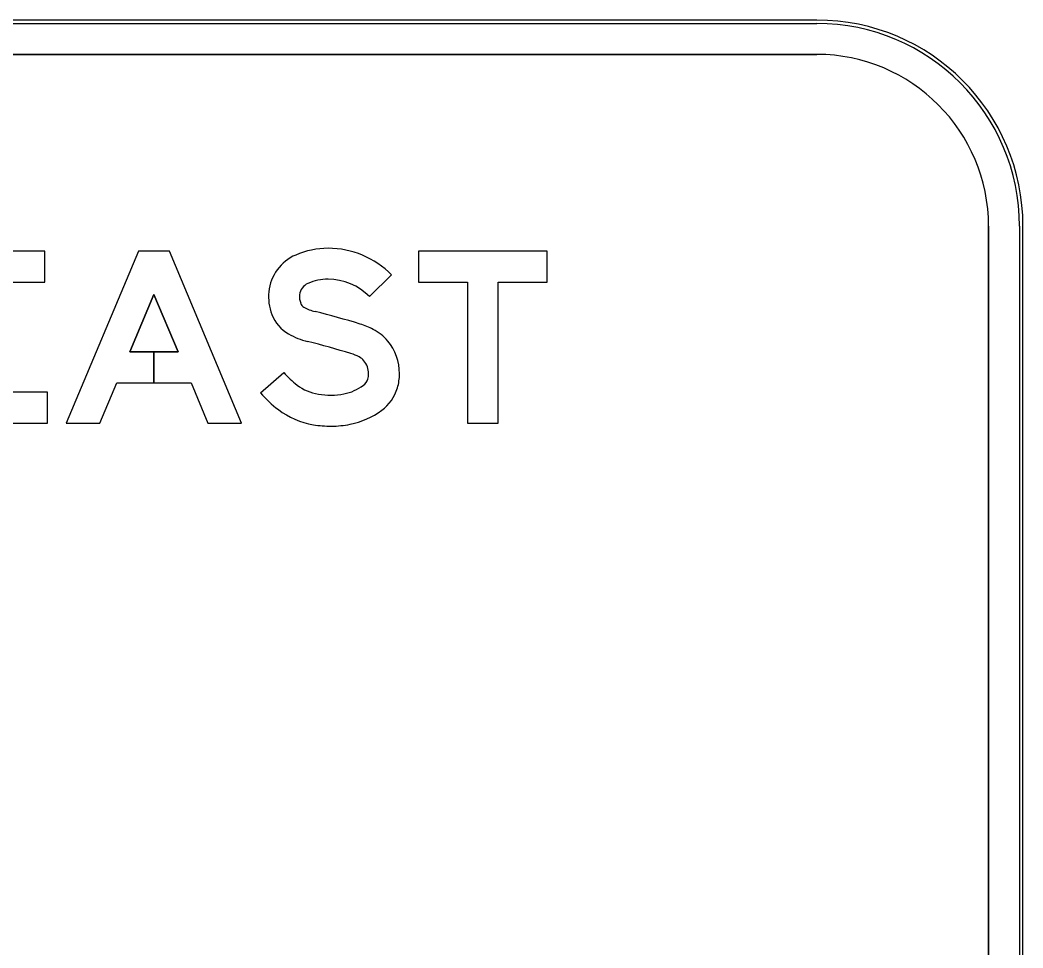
# Model space of a CAD drawing. Extents: x 1806251 to 1809821, y 414895 to 422886.
# Drawn here: x 1809677.701 to 1809678.285, y 415152.381 to 415152.921 of the extents above; entities that cross this region are included whole.
import ezdxf

# ---------------------------------------------------------------- set-up
doc = ezdxf.new("R2010")
doc.units = 0
for name, color, linetype in [('GSBWFILL', 7, 'Continuous'), ('GSCOLORFILL', 7, 'Continuous'), ('GSOUTLINE', 7, 'Continuous')]:
    doc.layers.add(name, color=color, linetype=linetype)

msp = doc.modelspace()

# ---------------------------------------------------------------- linework, layer by layer
at = {"layer": 'GSBWFILL'}
for p, q in [((1809678.16509, 415152.92057), (1809677.02509, 415152.92057)), ((1809677.02509, 415152.90057), (1809678.16509, 415152.90057)), ((1809678.26509, 415152.80057), (1809678.26509, 415151.96057)), ((1809678.28509, 415151.96057), (1809678.28509, 415152.80057))]:
    msp.add_line(p, q, dxfattribs=at)
for points in [[(1809677.71709, 415152.70399), (1809677.66009, 415152.70399), (1809677.66009, 415152.73088), (1809677.68959, 415152.73088), (1809677.68959, 415152.74888), (1809677.66009, 415152.74888), (1809677.66009, 415152.76799), (1809677.71559, 415152.76799), (1809677.71559, 415152.78599), (1809677.64209, 415152.78599), (1809677.64209, 415152.68599), (1809677.71709, 415152.68599)], [(1809677.79314, 415152.72749), (1809677.7791, 415152.72749), (1809677.7791, 415152.70949), (1809677.8007, 415152.70949), (1809677.81057, 415152.68599), (1809677.83009, 415152.68599), (1809677.78809, 415152.78599), (1809677.77009, 415152.78599), (1809677.72809, 415152.68599), (1809677.74762, 415152.68599), (1809677.75749, 415152.70949), (1809677.77909, 415152.70949), (1809677.77909, 415152.72749), (1809677.76505, 415152.72749), (1809677.77909, 415152.76093)], [(1809677.93309, 415152.76799), (1809677.96159, 415152.76799), (1809677.96159, 415152.68599), (1809677.97959, 415152.68599), (1809677.97959, 415152.76799), (1809678.00809, 415152.76799), (1809678.00809, 415152.78599), (1809677.93309, 415152.78599)]]:
    msp.add_lwpolyline(points, close=True, dxfattribs=at)
for points in [[(1809677.91749, 415152.77222), (1809677.90464, 415152.75962)], [(1809677.84109, 415152.7037), (1809677.85471, 415152.71547)]]:
    msp.add_lwpolyline(points, dxfattribs=at)
for radius in [0.12, 0.1]:
    msp.add_arc((1809678.16509, 415152.80057), radius, 0, 90, dxfattribs=at)
for centre, major_axis, start_param, end_param in [((1809677.88055, 415152.73998), (0, 0.04776), 0, 0.407095), ((1809677.88055, 415152.736), (0, 0.05174), 5.487912, 6.283185), ((1809677.87199, 415152.75982), (0, 0.02615), 0.407095, 1.468557), ((1809677.87199, 415152.75982), (0, 0.00815), 0.407095, 1.468557), ((1809677.88055, 415152.73998), (0, 0.02976), 0, 0.407095), ((1809677.88055, 415152.736), (0, 0.03374), 5.487912, 6.283185), ((1809677.87442, 415152.75957), (0, 0.02858), 1.468557, 1.941238), ((1809677.87442, 415152.75957), (0, 0.01058), 1.468557, 1.941238), ((1809677.86861, 415152.75732), (0, 0.00436), 1.941238, 2.621157), ((1809677.87894, 415152.77534), (0, 0.02513), 2.621157, 2.899109), ((1809677.75636, 415152.27976), (0, 0.48539), 5.984666, 6.040702), ((1809677.86861, 415152.75732), (0, 0.02236), 1.941238, 2.621157), ((1809677.885, 415152.6978), (0, 0.048), 5.812135, 5.984666), ((1809677.89467, 415152.7168), (0, 0.02668), 5.402773, 5.812135), ((1809677.87894, 415152.77534), (0, 0.04313), 2.621157, 2.899109), ((1809677.75636, 415152.27976), (0, 0.46739), 5.984666, 6.040702), ((1809677.89218, 415152.71474), (0, 0.02992), 4.712389, 5.402773), ((1809677.885, 415152.6978), (0, 0.03), 5.812135, 5.984666), ((1809677.89467, 415152.7168), (0, 0.00868), 5.402773, 5.812135), ((1809677.89218, 415152.71474), (0, 0.01192), 4.712389, 5.402773), ((1809677.8938, 415152.74924), (0, 0.05165), 2.283243, 2.489697), ((1809677.89291, 415152.71474), (0, 0.01119), 4.424361, 4.712389), ((1809677.89291, 415152.71474), (0, 0.02919), 4.424361, 4.712389), ((1809677.89716, 415152.71348), (0, 0.00675), 3.771092, 4.424361), ((1809677.8938, 415152.74924), (0, 0.06965), 2.283243, 2.489697), ((1809677.87931, 415152.73024), (0, 0.02776), 2.489697, 2.979885), ((1809677.88234, 415152.73901), (0, 0.03677), 3.141593, 3.34483), ((1809677.88382, 415152.73179), (0, 0.0294), 3.34483, 3.771092), ((1809677.89716, 415152.71348), (0, 0.02475), 3.771092, 4.424361), ((1809677.88234, 415152.7488), (0, 0.04656), 2.979885, 3.141593), ((1809677.87931, 415152.73024), (0, 0.04576), 2.489697, 2.979885), ((1809677.88382, 415152.73179), (0, 0.0474), 3.34483, 3.771092), ((1809677.88234, 415152.7488), (0, 0.06456), 2.979885, 3.141593), ((1809677.88234, 415152.73901), (0, 0.05477), 3.141593, 3.34483)]:
    msp.add_ellipse(centre, major_axis=major_axis, ratio=0.999998, start_param=start_param, end_param=end_param, dxfattribs=at)
at = {"layer": 'GSCOLORFILL'}
for p, q in [((1809678.16509, 415152.92057), (1809677.02509, 415152.92057)), ((1809678.16509, 415152.92057), (1809677.02509, 415152.92057)), ((1809678.16509, 415152.92057), (1809677.02509, 415152.92057)), ((1809677.02509, 415152.91857), (1809678.16509, 415152.91857)), ((1809677.02509, 415152.90057), (1809678.16509, 415152.90057)), ((1809678.26509, 415152.80057), (1809678.26509, 415151.96057)), ((1809678.28309, 415152.80057), (1809678.28309, 415151.96057)), ((1809678.28509, 415151.96057), (1809678.28509, 415152.80057)), ((1809678.28509, 415151.96057), (1809678.28509, 415152.80057)), ((1809678.28509, 415151.96057), (1809678.28509, 415152.80057))]:
    msp.add_line(p, q, dxfattribs=at)
for points in [[(1809677.71709, 415152.70399), (1809677.66009, 415152.70399), (1809677.66009, 415152.73088), (1809677.68959, 415152.73088), (1809677.68959, 415152.74888), (1809677.66009, 415152.74888), (1809677.66009, 415152.76799), (1809677.71559, 415152.76799), (1809677.71559, 415152.78599), (1809677.64209, 415152.78599), (1809677.64209, 415152.68599), (1809677.71709, 415152.68599)], [(1809677.79314, 415152.72749), (1809677.7791, 415152.72749), (1809677.7791, 415152.70949), (1809677.8007, 415152.70949), (1809677.81057, 415152.68599), (1809677.83009, 415152.68599), (1809677.78809, 415152.78599), (1809677.77009, 415152.78599), (1809677.72809, 415152.68599), (1809677.74762, 415152.68599), (1809677.75749, 415152.70949), (1809677.77909, 415152.70949), (1809677.77909, 415152.72749), (1809677.76505, 415152.72749), (1809677.77909, 415152.76093)], [(1809677.93309, 415152.76799), (1809677.96159, 415152.76799), (1809677.96159, 415152.68599), (1809677.97959, 415152.68599), (1809677.97959, 415152.76799), (1809678.00809, 415152.76799), (1809678.00809, 415152.78599), (1809677.93309, 415152.78599)]]:
    msp.add_lwpolyline(points, close=True, dxfattribs=at)
for points in [[(1809677.91749, 415152.77222), (1809677.90464, 415152.75962)], [(1809677.84109, 415152.7037), (1809677.85471, 415152.71547)]]:
    msp.add_lwpolyline(points, dxfattribs=at)
for radius in [0.12, 0.12, 0.12, 0.118, 0.1]:
    msp.add_arc((1809678.16509, 415152.80057), radius, 0, 90, dxfattribs=at)
for centre, major_axis, start_param, end_param in [((1809677.88055, 415152.73998), (0, 0.04776), 0, 0.407095), ((1809677.88055, 415152.736), (0, 0.05174), 5.487912, 6.283185), ((1809677.87199, 415152.75982), (0, 0.02615), 0.407095, 1.468557), ((1809677.87199, 415152.75982), (0, 0.00815), 0.407095, 1.468557), ((1809677.88055, 415152.73998), (0, 0.02976), 0, 0.407095), ((1809677.88055, 415152.736), (0, 0.03374), 5.487912, 6.283185), ((1809677.87442, 415152.75957), (0, 0.02858), 1.468557, 1.941238), ((1809677.87442, 415152.75957), (0, 0.01058), 1.468557, 1.941238), ((1809677.86861, 415152.75732), (0, 0.00436), 1.941238, 2.621157), ((1809677.87894, 415152.77534), (0, 0.02513), 2.621157, 2.899109), ((1809677.75636, 415152.27976), (0, 0.48539), 5.984666, 6.040702), ((1809677.86861, 415152.75732), (0, 0.02236), 1.941238, 2.621157), ((1809677.885, 415152.6978), (0, 0.048), 5.812135, 5.984666), ((1809677.89467, 415152.7168), (0, 0.02668), 5.402773, 5.812135), ((1809677.87894, 415152.77534), (0, 0.04313), 2.621157, 2.899109), ((1809677.75636, 415152.27976), (0, 0.46739), 5.984666, 6.040702), ((1809677.89218, 415152.71474), (0, 0.02992), 4.712389, 5.402773), ((1809677.885, 415152.6978), (0, 0.03), 5.812135, 5.984666), ((1809677.89467, 415152.7168), (0, 0.00868), 5.402773, 5.812135), ((1809677.89218, 415152.71474), (0, 0.01192), 4.712389, 5.402773), ((1809677.8938, 415152.74924), (0, 0.05165), 2.283243, 2.489697), ((1809677.89291, 415152.71474), (0, 0.01119), 4.424361, 4.712389), ((1809677.89291, 415152.71474), (0, 0.02919), 4.424361, 4.712389), ((1809677.89716, 415152.71348), (0, 0.00675), 3.771092, 4.424361), ((1809677.8938, 415152.74924), (0, 0.06965), 2.283243, 2.489697), ((1809677.87931, 415152.73024), (0, 0.02776), 2.489697, 2.979885), ((1809677.88234, 415152.73901), (0, 0.03677), 3.141593, 3.34483), ((1809677.88382, 415152.73179), (0, 0.0294), 3.34483, 3.771092), ((1809677.89716, 415152.71348), (0, 0.02475), 3.771092, 4.424361), ((1809677.88234, 415152.7488), (0, 0.04656), 2.979885, 3.141593), ((1809677.87931, 415152.73024), (0, 0.04576), 2.489697, 2.979885), ((1809677.88382, 415152.73179), (0, 0.0474), 3.34483, 3.771092), ((1809677.88234, 415152.7488), (0, 0.06456), 2.979885, 3.141593), ((1809677.88234, 415152.73901), (0, 0.05477), 3.141593, 3.34483)]:
    msp.add_ellipse(centre, major_axis=major_axis, ratio=0.999998, start_param=start_param, end_param=end_param, dxfattribs=at)
at = {"layer": 'GSOUTLINE'}
for p, q in [((1809678.16509, 415152.92057), (1809677.02509, 415152.92057)), ((1809678.16509, 415152.90057), (1809677.02509, 415152.90057)), ((1809678.26509, 415151.96057), (1809678.26509, 415152.80057)), ((1809678.28509, 415151.96057), (1809678.28509, 415152.80057))]:
    msp.add_line(p, q, dxfattribs=at)
for points in [[(1809677.71709, 415152.70399), (1809677.66009, 415152.70399), (1809677.66009, 415152.73088), (1809677.68959, 415152.73088), (1809677.68959, 415152.74888), (1809677.66009, 415152.74888), (1809677.66009, 415152.76799), (1809677.71559, 415152.76799), (1809677.71559, 415152.78599), (1809677.64209, 415152.78599), (1809677.64209, 415152.68599), (1809677.71709, 415152.68599)], [(1809677.75749, 415152.70949), (1809677.8007, 415152.70949), (1809677.81057, 415152.68599), (1809677.83009, 415152.68599), (1809677.78809, 415152.78599), (1809677.77009, 415152.78599), (1809677.72809, 415152.68599), (1809677.74762, 415152.68599)], [(1809677.93309, 415152.76799), (1809677.96159, 415152.76799), (1809677.96159, 415152.68599), (1809677.97959, 415152.68599), (1809677.97959, 415152.76799), (1809678.00809, 415152.76799), (1809678.00809, 415152.78599), (1809677.93309, 415152.78599)], [(1809677.79314, 415152.72749), (1809677.77909, 415152.76093), (1809677.76505, 415152.72749)]]:
    msp.add_lwpolyline(points, close=True, dxfattribs=at)
for points in [[(1809677.91749, 415152.77222), (1809677.90464, 415152.75962)], [(1809677.84109, 415152.7037), (1809677.85471, 415152.71547)]]:
    msp.add_lwpolyline(points, dxfattribs=at)
for radius in [0.12, 0.1]:
    msp.add_arc((1809678.16509, 415152.80057), radius, 0, 90, dxfattribs=at)
for centre, major_axis, start_param, end_param in [((1809677.88055, 415152.73998), (0, 0.04776), 0, 0.407095), ((1809677.88055, 415152.736), (0, 0.05174), 5.487912, 6.283185), ((1809677.87199, 415152.75982), (0, 0.02615), 0.407095, 1.468557), ((1809677.87199, 415152.75982), (0, 0.00815), 0.407095, 1.468557), ((1809677.88055, 415152.73998), (0, 0.02976), 0, 0.407095), ((1809677.88055, 415152.736), (0, 0.03374), 5.487912, 6.283185), ((1809677.87442, 415152.75957), (0, 0.02858), 1.468557, 1.941238), ((1809677.87442, 415152.75957), (0, 0.01058), 1.468557, 1.941238), ((1809677.86861, 415152.75732), (0, 0.00436), 1.941238, 2.621157), ((1809677.87894, 415152.77534), (0, 0.02513), 2.621157, 2.899109), ((1809677.75636, 415152.27976), (0, 0.48539), 5.984666, 6.040702), ((1809677.86861, 415152.75732), (0, 0.02236), 1.941238, 2.621157), ((1809677.885, 415152.6978), (0, 0.048), 5.812135, 5.984666), ((1809677.89467, 415152.7168), (0, 0.02668), 5.402773, 5.812135), ((1809677.87894, 415152.77534), (0, 0.04313), 2.621157, 2.899109), ((1809677.75636, 415152.27976), (0, 0.46739), 5.984666, 6.040702), ((1809677.89218, 415152.71474), (0, 0.02992), 4.712389, 5.402773), ((1809677.885, 415152.6978), (0, 0.03), 5.812135, 5.984666), ((1809677.89467, 415152.7168), (0, 0.00868), 5.402773, 5.812135), ((1809677.89218, 415152.71474), (0, 0.01192), 4.712389, 5.402773), ((1809677.8938, 415152.74924), (0, 0.05165), 2.283243, 2.489697), ((1809677.89291, 415152.71474), (0, 0.01119), 4.424361, 4.712389), ((1809677.89291, 415152.71474), (0, 0.02919), 4.424361, 4.712389), ((1809677.89716, 415152.71348), (0, 0.00675), 3.771092, 4.424361), ((1809677.8938, 415152.74924), (0, 0.06965), 2.283243, 2.489697), ((1809677.87931, 415152.73024), (0, 0.02776), 2.489697, 2.979885), ((1809677.88234, 415152.73901), (0, 0.03677), 3.141593, 3.34483), ((1809677.88382, 415152.73179), (0, 0.0294), 3.34483, 3.771092), ((1809677.89716, 415152.71348), (0, 0.02475), 3.771092, 4.424361), ((1809677.88234, 415152.7488), (0, 0.04656), 2.979885, 3.141593), ((1809677.87931, 415152.73024), (0, 0.04576), 2.489697, 2.979885), ((1809677.88382, 415152.73179), (0, 0.0474), 3.34483, 3.771092), ((1809677.88234, 415152.7488), (0, 0.06456), 2.979885, 3.141593), ((1809677.88234, 415152.73901), (0, 0.05477), 3.141593, 3.34483)]:
    msp.add_ellipse(centre, major_axis=major_axis, ratio=0.999998, start_param=start_param, end_param=end_param, dxfattribs=at)

doc.saveas('drawing.dxf')
